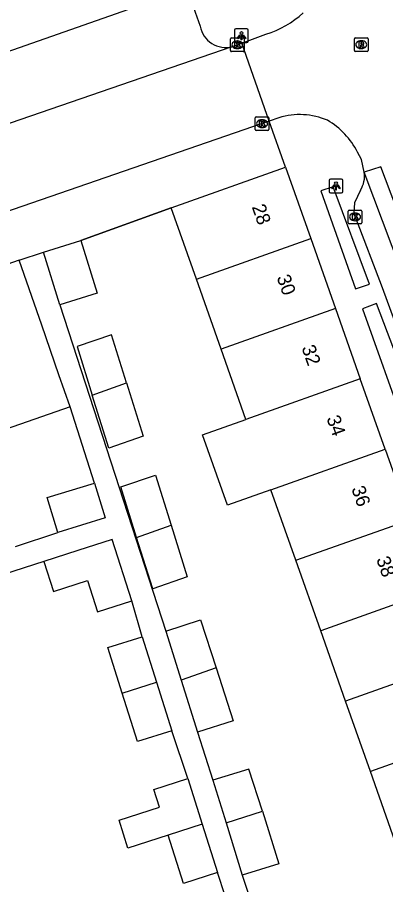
# Model space of a CAD drawing. Extents: x 159377 to 159983, y 382996 to 383595.
# Drawn here: x 159679 to 159705.8, y 383252.4 to 383315.4 of the extents above; entities that cross this region are included whole.
import ezdxf

# ---------------------------------------------------------------- set-up
doc = ezdxf.new("R2010")
doc.units = 0
for name, color, linetype in [('IMGEO_Kolk', 7, 'Continuous'), ('IMGEO_Lichtpunt', 7, 'Continuous'), ('IMGEO_Muur', 7, 'Continuous'), ('IMGEO_Pand', 7, 'Continuous'), ('IMGEO_Pand_nummerreeks', 7, 'Continuous'), ('IMGEO_Rijbaan_lokaal_gesloten', 7, 'Continuous'), ('IMGEO_Rijbaan_lokaal_open', 7, 'Continuous'), ('IMGEO_Rioolput', 7, 'Continuous'), ('IMGEO_Voetpad_open', 7, 'Continuous')]:
    doc.layers.add(name, color=color, linetype=linetype)

msp = doc.modelspace()

# ---------------------------------------------------------------- linework, layer by layer
at = {"layer": 'IMGEO_Kolk'}
for p, q in [((159694.505, 383312.981), (159694.505, 383313.833)), ((159694.58, 383313.907), (159695.432, 383313.907)), ((159694.993, 383313.687), (159695.018, 383313.687)), ((159695.506, 383313.833), (159695.506, 383312.981)), ((159695.432, 383312.907), (159694.58, 383312.907)), ((159695.016, 383313.127), (159694.991, 383313.127)), ((159696.3, 383307.253), (159696.3, 383308.105)), ((159696.375, 383308.179), (159697.227, 383308.179)), ((159696.788, 383307.959), (159696.813, 383307.959)), ((159697.301, 383308.105), (159697.301, 383307.253)), ((159697.227, 383307.179), (159696.375, 383307.179)), ((159696.811, 383307.399), (159696.786, 383307.399)), ((159703.132, 383301.408), (159703.984, 383301.408)), ((159703.057, 383300.482), (159703.057, 383301.334)), ((159703.545, 383301.188), (159703.57, 383301.188)), ((159704.058, 383301.334), (159704.058, 383300.482)), ((159703.984, 383300.408), (159703.132, 383300.408)), ((159703.568, 383300.628), (159703.543, 383300.628))]:
    msp.add_line(p, q, dxfattribs=at)
for points in [[(159694.505, 383312.981), (159694.505, 383313.833)], [(159694.58, 383313.907), (159695.432, 383313.907)], [(159694.826, 383313.607), (159694.949, 383313.607), (159694.949, 383313.456), (159695.079, 383313.607), (159695.243, 383313.607), (159695.097, 383313.456), (159695.25, 383313.207), (159695.098, 383313.207), (159695.013, 383313.371), (159694.949, 383313.304), (159694.949, 383313.207), (159694.826, 383313.207), (159694.826, 383313.607)], [(159695.506, 383313.833), (159695.506, 383312.981)], [(159695.432, 383312.907), (159694.58, 383312.907)], [(159696.3, 383307.253), (159696.3, 383308.105)], [(159696.375, 383308.179), (159697.227, 383308.179)], [(159696.621, 383307.879), (159696.744, 383307.879), (159696.744, 383307.728), (159696.874, 383307.879), (159697.038, 383307.879), (159696.892, 383307.728), (159697.045, 383307.479), (159696.893, 383307.479), (159696.808, 383307.643), (159696.744, 383307.576), (159696.744, 383307.479), (159696.621, 383307.479), (159696.621, 383307.879)], [(159697.301, 383308.105), (159697.301, 383307.253)], [(159697.227, 383307.179), (159696.375, 383307.179)], [(159703.132, 383301.408), (159703.984, 383301.408)], [(159703.057, 383300.482), (159703.057, 383301.334)], [(159703.378, 383301.108), (159703.501, 383301.108), (159703.501, 383300.957), (159703.631, 383301.108), (159703.795, 383301.108), (159703.649, 383300.957), (159703.802, 383300.708), (159703.65, 383300.708), (159703.565, 383300.872), (159703.501, 383300.805), (159703.501, 383300.708), (159703.378, 383300.708), (159703.378, 383301.108)], [(159704.058, 383301.334), (159704.058, 383300.482)], [(159703.984, 383300.408), (159703.132, 383300.408)]]:
    msp.add_lwpolyline(points, dxfattribs=at)
for centre, start, end in [((159694.582, 383313.831), 91.55205, 178.44795), ((159694.582, 383313.831), 91.55205, 178.44795), ((159695.43, 383313.831), 1.55205, 88.44795), ((159695.43, 383313.831), 1.55205, 88.44795), ((159694.582, 383312.983), 181.55205, 268.44795), ((159694.582, 383312.983), 181.55205, 268.44795), ((159695.43, 383312.983), 271.55205, 358.44795), ((159695.43, 383312.983), 271.55205, 358.44795), ((159696.377, 383308.103), 91.55205, 178.44795), ((159696.377, 383308.103), 91.55205, 178.44795), ((159697.225, 383308.103), 1.55205, 88.44795), ((159697.225, 383308.103), 1.55205, 88.44795), ((159696.377, 383307.255), 181.55205, 268.44795), ((159696.377, 383307.255), 181.55205, 268.44795), ((159697.225, 383307.255), 271.55205, 358.44795), ((159697.225, 383307.255), 271.55205, 358.44795), ((159703.134, 383301.332), 91.55205, 178.44795), ((159703.134, 383301.332), 91.55205, 178.44795), ((159703.982, 383301.332), 1.55205, 88.44795), ((159703.982, 383301.332), 1.55205, 88.44795), ((159703.134, 383300.484), 181.55205, 268.44795), ((159703.134, 383300.484), 181.55205, 268.44795), ((159703.982, 383300.484), 271.55205, 358.44795), ((159703.982, 383300.484), 271.55205, 358.44795)]:
    msp.add_arc(centre, 0.0765, start, end, dxfattribs=at)
for centre, major_axis, ratio, start_param, end_param in [((159694.992, 383313.407), (-0.387, 0.002), 0.722429, 4.712389, 7.853982), ((159695.017, 383313.407), (-0.39, 0.002), 0.717154, 1.570796, 4.712389), ((159696.787, 383307.679), (-0.387, 0.002), 0.722429, 4.712389, 7.853982), ((159696.812, 383307.679), (-0.39, 0.002), 0.717154, 1.570796, 4.712389), ((159703.544, 383300.908), (-0.387, 0.002), 0.722429, 4.712389, 7.853982), ((159703.569, 383300.908), (-0.39, 0.002), 0.717154, 1.570796, 4.712389)]:
    msp.add_ellipse(centre, major_axis=major_axis, ratio=ratio, start_param=start_param, end_param=end_param, dxfattribs=at)
at = {"layer": 'IMGEO_Lichtpunt'}
for p, q in [((159694.804, 383314.464), (159694.804, 383313.657)), ((159694.804, 383314.464), (159694.804, 383313.657)), ((159695.706, 383314.559), (159694.898, 383314.559)), ((159695.706, 383314.559), (159694.898, 383314.559)), ((159695.8, 383313.657), (159695.8, 383314.464)), ((159695.8, 383313.657), (159695.8, 383314.464)), ((159694.898, 383313.563), (159695.706, 383313.563)), ((159694.898, 383313.563), (159695.706, 383313.563)), ((159701.674, 383303.563), (159701.674, 383302.756)), ((159701.674, 383303.563), (159701.674, 383302.756)), ((159702.576, 383303.658), (159701.768, 383303.658)), ((159702.576, 383303.658), (159701.768, 383303.658)), ((159702.67, 383302.756), (159702.67, 383303.563)), ((159702.67, 383302.756), (159702.67, 383303.563)), ((159701.768, 383302.662), (159702.576, 383302.662)), ((159701.768, 383302.662), (159702.576, 383302.662))]:
    msp.add_line(p, q, dxfattribs=at)
for points in [[(159695.178, 383314.128), (159695.217, 383314.1), (159695.029, 383313.838), (159694.991, 383313.865), (159695.178, 383314.128)], [(159695.28, 383314.08), (159695.327, 383314.08), (159695.327, 383313.758), (159695.28, 383313.758), (159695.28, 383314.08)], [(159695.39, 383314.1), (159695.428, 383314.127), (159695.615, 383313.865), (159695.576, 383313.837), (159695.39, 383314.1)], [(159702.048, 383303.227), (159702.087, 383303.199), (159701.899, 383302.937), (159701.861, 383302.964), (159702.048, 383303.227)], [(159702.15, 383303.179), (159702.197, 383303.179), (159702.197, 383302.857), (159702.15, 383302.857), (159702.15, 383303.179)], [(159702.26, 383303.199), (159702.298, 383303.226), (159702.485, 383302.964), (159702.446, 383302.936), (159702.26, 383303.199)]]:
    msp.add_lwpolyline(points, dxfattribs=at)
for centre in [(159695.303, 383314.262), (159702.173, 383303.361)]:
    msp.add_circle(centre, 0.0994, dxfattribs=at)
for centre, start, end in [((159694.898, 383314.464), 90, 180), ((159694.898, 383314.464), 90, 180), ((159695.706, 383314.464), 0, 90), ((159695.706, 383314.464), 0, 90), ((159694.898, 383313.657), 180, 270), ((159694.898, 383313.657), 180, 270), ((159695.706, 383313.657), 270, 0), ((159695.706, 383313.657), 270, 360), ((159701.768, 383303.563), 90, 180), ((159701.768, 383303.563), 90, 180), ((159702.576, 383303.563), 0, 90), ((159702.576, 383303.563), 0, 90), ((159701.768, 383302.756), 180, 270), ((159701.768, 383302.756), 180, 270), ((159702.576, 383302.756), 270, 0), ((159702.576, 383302.756), 270, 360)]:
    msp.add_arc(centre, 0.0946, start, end, dxfattribs=at)
at = {"layer": 'IMGEO_Muur'}
msp.add_lwpolyline([(159683.632, 383299.194), (159690.196, 383301.576)], dxfattribs=at)
at = {"layer": 'IMGEO_Pand'}
for points in [[(159690.196, 383301.576), (159698.504, 383304.515)], [(159698.504, 383304.515), (159700.334, 383299.34)], [(159692.029, 383296.394), (159690.196, 383301.576)], [(159680.924, 383298.349), (159683.632, 383299.194)], [(159683.632, 383299.194), (159684.824, 383295.38), (159682.116, 383294.534)], [(159692.029, 383296.394), (159700.334, 383299.34)], [(159700.334, 383299.34), (159702.135, 383294.249)], [(159682.116, 383294.534), (159680.924, 383298.349)], [(159679.15, 383297.765), (159673.964, 383295.964)], [(159682.85, 383287.113), (159682.041, 383289.441), (159680.79, 383293.042), (159679.15, 383297.765)], [(159693.83, 383291.302), (159692.029, 383296.394)], [(159702.135, 383294.249), (159693.83, 383291.302)], [(159702.135, 383294.249), (159703.94, 383289.147)], [(159686.96, 383288.864), (159685.871, 383292.349), (159683.364, 383291.49), (159684.461, 383287.977)], [(159695.634, 383286.202), (159693.83, 383291.302)], [(159684.461, 383287.977), (159686.96, 383288.864)], [(159686.96, 383288.864), (159688.172, 383284.984), (159685.665, 383284.125), (159684.461, 383287.977)], [(159703.94, 383289.147), (159695.634, 383286.202)], [(159705.744, 383284.046), (159703.94, 383289.147)], [(159682.85, 383287.113), (159677.624, 383285.316), (159676.828, 383287.631)], [(159697.439, 383281.1), (159694.28, 383279.979), (159692.475, 383285.082), (159695.634, 383286.202)], [(159697.439, 383281.1), (159705.744, 383284.046)], [(159705.744, 383284.046), (159707.559, 383278.917)], [(159687.69, 383277.642), (159686.546, 383281.304), (159689.053, 383282.163), (159690.189, 383278.528)], [(159681.963, 383278.01), (159681.188, 383280.538), (159684.618, 383281.589)], [(159684.618, 383281.589), (159685.392, 383279.061), (159681.963, 383278.01)], [(159699.251, 383275.978), (159697.439, 383281.1)], [(159699.251, 383275.978), (159707.559, 383278.917)], [(159690.189, 383278.528), (159691.359, 383274.785), (159688.86, 383273.898), (159687.69, 383277.642)], [(159687.69, 383277.642), (159690.189, 383278.528)], [(159687.327, 383273.043), (159685.902, 383277.492), (159683.408, 383276.693), (159680.943, 383275.903)], [(159680.943, 383275.903), (159681.643, 383273.719), (159684.108, 383274.508), (159684.833, 383272.244), (159687.327, 383273.043)], [(159701.061, 383270.861), (159699.251, 383275.978)], [(159709.366, 383273.807), (159701.061, 383270.861)], [(159689.815, 383270.843), (159692.34, 383271.658), (159693.467, 383268.168)], [(159689.815, 383270.843), (159690.932, 383267.268)], [(159702.869, 383265.75), (159701.061, 383270.861)], [(159686.645, 383266.331), (159685.598, 383269.65), (159688.086, 383270.435)], [(159688.086, 383270.435), (159689.126, 383267.136)], [(159711.174, 383268.697), (159702.869, 383265.75)], [(159693.467, 383268.168), (159690.932, 383267.268)], [(159693.467, 383268.168), (159694.705, 383264.336), (159692.11, 383263.497)], [(159686.645, 383266.331), (159689.126, 383267.136)], [(159689.126, 383267.136), (159690.241, 383263.602)], [(159690.932, 383267.268), (159692.11, 383263.497)], [(159690.241, 383263.602), (159687.753, 383262.818), (159686.645, 383266.331)], [(159704.676, 383260.641), (159702.869, 383265.75)], [(159712.978, 383263.595), (159704.676, 383260.641)], [(159696.826, 383257.772), (159695.84, 383260.823), (159693.225, 383260.012)], [(159706.477, 383255.548), (159704.676, 383260.641)], [(159689.977, 383256.031), (159687.052, 383255.084), (159686.408, 383257.126), (159689.34, 383258.051), (159688.929, 383259.353), (159691.417, 383260.138)], [(159691.417, 383260.138), (159692.459, 383256.835)], [(159693.225, 383260.012), (159694.182, 383256.929)], [(159694.182, 383256.929), (159696.826, 383257.772)], [(159696.826, 383257.772), (159698.015, 383253.94), (159695.365, 383253.117)], [(159692.459, 383256.835), (159689.977, 383256.031)], [(159692.459, 383256.835), (159693.572, 383253.305)], [(159694.182, 383256.929), (159695.365, 383253.117)], [(159693.572, 383253.305), (159691.084, 383252.521), (159689.977, 383256.031)]]:
    msp.add_lwpolyline(points, dxfattribs=at)
at = {"layer": 'IMGEO_Rijbaan_lokaal_gesloten'}
for points in [[(159695.321, 383313.515), (159697.078, 383314.164)], [(159697.322, 383307.856), (159695.321, 383313.515)], [(159698.031, 383308.107), (159697.322, 383307.856)], [(159704.228, 383304.153), (159704.036, 383305.065), (159703.728, 383305.614)], [(159761.692, 383153.309), (159756.491, 383167.459), (159756.285, 383168.079), (159756.086, 383168.744), (159755.886, 383169.472), (159755.67, 383170.327), (159755.202, 383172.274), (159754.831, 383173.7), (159754.417, 383175.141), (159753.971, 383176.559), (159753.48, 383178.004), (159751.397, 383183.638), (159746.908, 383194.293), (159734.857, 383226.26), (159723.406, 383256.576), (159713.205, 383283.99), (159705.436, 383304.551), (159704.228, 383304.153)], [(159721.206, 383259.133), (159704.228, 383304.153)]]:
    msp.add_lwpolyline(points, dxfattribs=at)
for centre, radius, start, end in [((159694.822, 383321.239), 7.426, 287.68809, 312.06457), ((159699.541, 383303.234), 5.102, 66.74507, 107.21229), ((159698.792, 383303.142), 5.52, 26.60527, 59.96823)]:
    msp.add_arc(centre, radius, start, end, dxfattribs=at)
at = {"layer": 'IMGEO_Rijbaan_lokaal_open'}
for points in [[(159694.633, 383313.268), (159694.923, 383313.368), (159695.321, 383313.515)], [(159663.863, 383302.701), (159694.633, 383313.268)], [(159697.322, 383307.856), (159696.805, 383307.682), (159677.362, 383300.995), (159664.842, 383296.641), (159662.587, 383295.897), (159659.67, 383295.06), (159657.704, 383294.673)]]:
    msp.add_lwpolyline(points, dxfattribs=at)
at = {"layer": 'IMGEO_Rioolput'}
for p, q in [((159703.507, 383312.989), (159703.507, 383313.841)), ((159703.582, 383313.915), (159704.434, 383313.915)), ((159703.995, 383313.695), (159704.02, 383313.695)), ((159704.508, 383313.841), (159704.508, 383312.989)), ((159704.434, 383312.915), (159703.582, 383312.915)), ((159704.018, 383313.135), (159703.993, 383313.135))]:
    msp.add_line(p, q, dxfattribs=at)
for points in [[(159703.507, 383312.989), (159703.507, 383313.841)], [(159703.582, 383313.915), (159704.434, 383313.915)], [(159704.096, 383313.613), (159703.844, 383313.615), (159703.844, 383313.215)], [(159703.844, 383313.215), (159703.968, 383313.215), (159703.968, 383313.377), (159703.979, 383313.377)], [(159704.022, 383313.534), (159703.968, 383313.534), (159703.968, 383313.453)], [(159703.968, 383313.453), (159704.02, 383313.453)], [(159704.026, 383313.348), (159704.097, 383313.215), (159704.237, 383313.215), (159704.172, 383313.341)], [(159704.508, 383313.841), (159704.508, 383312.989)], [(159704.434, 383312.915), (159703.582, 383312.915)]]:
    msp.add_lwpolyline(points, dxfattribs=at)
for centre, radius, start, end in [((159703.584, 383313.839), 0.0765, 91.55205, 178.44795), ((159703.584, 383313.839), 0.0765, 91.55205, 178.44795), ((159703.978, 383313.324), 0.0533, 26.02933, 88.69889), ((159704.004, 383313.642), 0.19, 274.7715, 282.96867), ((159704.028, 383313.438), 0.0964, 77.00612, 93.18647), ((159704.042, 383313.495), 0.0378, 276.66336, 79.67722), ((159704.095, 383313.503), 0.109, 350.36119, 89.41601), ((159704.093, 383313.503), 0.112, 277.58423, 350.98172), ((159704.077, 383313.288), 0.108, 29.51342, 73.79051), ((159704.432, 383313.839), 0.0765, 1.55205, 88.44795), ((159704.432, 383313.839), 0.0765, 1.55205, 88.44795), ((159703.584, 383312.991), 0.0765, 181.55205, 268.44795), ((159703.584, 383312.991), 0.0765, 181.55205, 268.44795), ((159704.432, 383312.991), 0.0765, 271.55205, 358.44795), ((159704.432, 383312.991), 0.0765, 271.55205, 358.44795)]:
    msp.add_arc(centre, radius, start, end, dxfattribs=at)
for centre, major_axis, ratio, start_param, end_param in [((159703.994, 383313.415), (-0.387, 0.002), 0.722429, 4.712389, 7.853982), ((159704.019, 383313.415), (-0.39, 0.002), 0.717154, 1.570796, 4.712389)]:
    msp.add_ellipse(centre, major_axis=major_axis, ratio=ratio, start_param=start_param, end_param=end_param, dxfattribs=at)
at = {"layer": 'IMGEO_Voetpad_open'}
for points in [[(159665.099, 383305.268), (159664.149, 383307.952), (159691.347, 383317.482), (159692.313, 383314.752)], [(159698.504, 383304.515), (159697.322, 383307.856)], [(159701.08, 383302.797), (159703.6, 383295.685), (159704.607, 383296.025), (159701.962, 383303.085), (159701.08, 383302.797)], [(159703.96, 383302.861), (159703.513, 383301.93), (159703.479, 383301.171), (159703.559, 383300.908), (159705.532, 383295.785), (159712.289, 383277.365), (159716.543, 383266.423), (159718.357, 383261.684), (159718.413, 383261.409), (159718.422, 383261.381)], [(159690.196, 383301.576), (159683.632, 383299.194)], [(159679.15, 383297.765), (159680.924, 383298.349)], [(159682.116, 383294.534), (159689.815, 383270.843)], [(159704.11, 383294.247), (159707.22, 383285.473), (159708.439, 383285.892), (159705.125, 383294.618), (159704.11, 383294.247)], [(159684.618, 383281.589), (159682.85, 383287.113)], [(159678.888, 383276.992), (159681.963, 383278.01)], [(159680.943, 383275.903), (159668.593, 383271.927)], [(159688.086, 383270.435), (159687.327, 383273.043)], [(159691.417, 383260.138), (159690.241, 383263.602)], [(159692.11, 383263.497), (159693.225, 383260.012)], [(159694.128, 383251.623), (159693.572, 383253.305)], [(159695.365, 383253.117), (159695.59, 383252.391), (159696.512, 383249.693), (159697.469, 383246.61), (159698.877, 383242.072), (159702.568, 383230.227), (159703.816, 383226.296)]]:
    msp.add_lwpolyline(points, dxfattribs=at)
for centre, radius, start, end in [((159694.166, 383315.093), 1.884, 190.44111, 284.34844), ((159702.27, 383303.885), 1.977, 328.78269, 7.77992)]:
    msp.add_arc(centre, radius, start, end, dxfattribs=at)

# ---------------------------------------------------------------- texts
at = {"layer": 'IMGEO_Pand_nummerreeks'}
for s, rotation, p in [('28', 289.47958, (159696.041, 383301.64)), ('30', 289.47958, (159697.85, 383296.526)), ('32', 289.47958, (159699.657, 383291.417)), ('34', 289.48035, (159701.468, 383286.3)), ('36', 289.47958, (159703.276, 383281.186)), ('38', 289.47958, (159705.086, 383276.069))]:
    msp.add_text(s, height=1, rotation=rotation, dxfattribs=at).set_placement(p)

doc.saveas('drawing.dxf')
